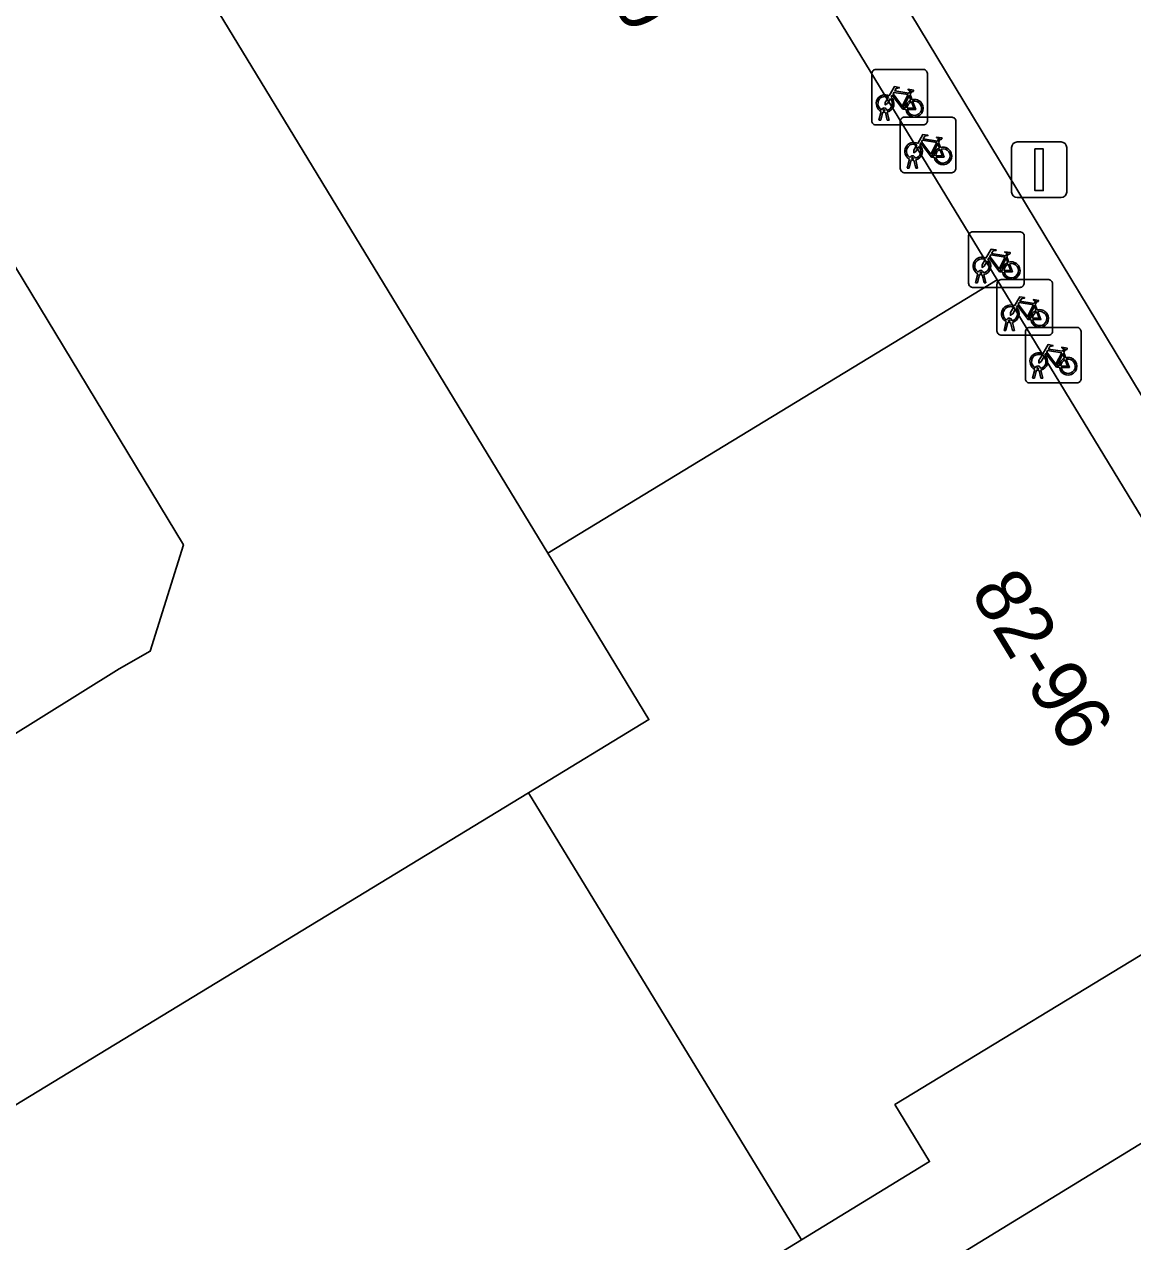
# Model space of a CAD drawing. Extents: x 159888 to 160761, y 384031 to 384750.
# Drawn here: x 160289.27 to 160309.2, y 384600.57 to 384622.45 of the extents above; entities that cross this region are included whole.
import ezdxf

# ---------------------------------------------------------------- set-up
doc = ezdxf.new("R2010")
doc.units = 0
for name, color, linetype in [('IMGEO_Erf', 7, 'Continuous'), ('IMGEO_Fietsenrek', 7, 'Continuous'), ('IMGEO_Lichtmast', 7, 'Continuous'), ('IMGEO_Pand', 7, 'Continuous'), ('IMGEO_Pand_nummerreeks', 7, 'Continuous'), ('IMGEO_Voetpad_gesloten', 7, 'Continuous'), ('IMGEO_Voetpad_open', 7, 'Continuous')]:
    doc.layers.add(name, color=color, linetype=linetype)

msp = doc.modelspace()

# ---------------------------------------------------------------- linework, layer by layer
at = {"layer": 'IMGEO_Erf'}
for points in [[(160258.508, 384679.247), (160201.065, 384644.22), (160205.593, 384636.587), (160205.248, 384636.301), (160209.474, 384630.138), (160261.252, 384661.738), (160262.987, 384661.364), (160267.258, 384653.953), (160281.338, 384630.928), (160292.129, 384613.093), (160291.528, 384611.183), (160290.976, 384610.866), (160273.725, 384600.111)], [(160285.298, 384600.708), (160298.333, 384608.635), (160300.5, 384609.953), (160298.679, 384612.945), (160290.57, 384626.272), (160282.461, 384639.599), (160274.352, 384652.925), (160266.243, 384666.252)]]:
    msp.add_lwpolyline(points, dxfattribs=at)
at = {"layer": 'IMGEO_Fietsenrek'}
for p, q in [((160304.506, 384620.719), (160304.506, 384621.56)), ((160304.506, 384621.56), (160304.506, 384620.719)), ((160304.581, 384621.644), (160305.422, 384621.644)), ((160305.422, 384621.644), (160304.581, 384621.644)), ((160305.506, 384621.569), (160305.506, 384620.728)), ((160305.506, 384620.728), (160305.506, 384621.569)), ((160305.193, 384621.193), (160305.229, 384621.098)), ((160304.633, 384620.728), (160304.672, 384620.888)), ((160304.702, 384620.876), (160304.667, 384620.728)), ((160304.744, 384620.9), (160304.743, 384620.904)), ((160304.785, 384620.728), (160304.751, 384620.87)), ((160304.775, 384620.911), (160304.776, 384620.904)), ((160304.783, 384620.874), (160304.818, 384620.728)), ((160305.431, 384620.644), (160304.59, 384620.644)), ((160304.59, 384620.644), (160305.431, 384620.644)), ((160304.667, 384620.728), (160304.633, 384620.728)), ((160304.818, 384620.728), (160304.785, 384620.728)), ((160305.018, 384619.86), (160305.018, 384620.701)), ((160305.018, 384620.701), (160305.018, 384619.86)), ((160305.093, 384620.785), (160305.934, 384620.785)), ((160305.934, 384620.785), (160305.093, 384620.785)), ((160306.018, 384620.71), (160306.018, 384619.869)), ((160306.018, 384619.869), (160306.018, 384620.71)), ((160305.705, 384620.334), (160305.741, 384620.239)), ((160305.145, 384619.869), (160305.184, 384620.029)), ((160305.214, 384620.017), (160305.179, 384619.869)), ((160305.256, 384620.041), (160305.255, 384620.045)), ((160305.297, 384619.869), (160305.263, 384620.011)), ((160305.287, 384620.052), (160305.288, 384620.045)), ((160305.295, 384620.015), (160305.33, 384619.869)), ((160305.943, 384619.785), (160305.102, 384619.785)), ((160305.102, 384619.785), (160305.943, 384619.785)), ((160305.179, 384619.869), (160305.145, 384619.869)), ((160305.33, 384619.869), (160305.297, 384619.869)), ((160306.246, 384617.798), (160306.246, 384618.639)), ((160306.246, 384618.639), (160306.246, 384617.798)), ((160306.321, 384618.723), (160307.162, 384618.723)), ((160307.162, 384618.723), (160306.321, 384618.723)), ((160307.246, 384618.648), (160307.246, 384617.807)), ((160307.246, 384617.807), (160307.246, 384618.648)), ((160306.933, 384618.272), (160306.969, 384618.177)), ((160306.373, 384617.807), (160306.412, 384617.967)), ((160306.484, 384617.979), (160306.483, 384617.983)), ((160306.515, 384617.99), (160306.516, 384617.983)), ((160306.407, 384617.807), (160306.373, 384617.807)), ((160306.442, 384617.955), (160306.407, 384617.807)), ((160306.525, 384617.807), (160306.491, 384617.949)), ((160306.523, 384617.953), (160306.558, 384617.807)), ((160306.558, 384617.807), (160306.525, 384617.807)), ((160306.757, 384616.939), (160306.757, 384617.78)), ((160306.757, 384617.78), (160306.757, 384616.939)), ((160306.832, 384617.864), (160307.673, 384617.864)), ((160307.673, 384617.864), (160306.832, 384617.864)), ((160307.757, 384617.789), (160307.757, 384616.948)), ((160307.757, 384616.948), (160307.757, 384617.789)), ((160307.171, 384617.723), (160306.33, 384617.723)), ((160306.33, 384617.723), (160307.171, 384617.723)), ((160307.444, 384617.413), (160307.48, 384617.318)), ((160306.884, 384616.948), (160306.923, 384617.108)), ((160306.953, 384617.096), (160306.918, 384616.948)), ((160306.995, 384617.12), (160306.994, 384617.124)), ((160307.026, 384617.131), (160307.027, 384617.124)), ((160307.034, 384617.094), (160307.069, 384616.948)), ((160306.918, 384616.948), (160306.884, 384616.948)), ((160307.036, 384616.948), (160307.002, 384617.09)), ((160307.069, 384616.948), (160307.036, 384616.948)), ((160307.269, 384616.08), (160307.269, 384616.921)), ((160307.269, 384616.921), (160307.269, 384616.08)), ((160307.344, 384617.005), (160308.185, 384617.005)), ((160308.185, 384617.005), (160307.344, 384617.005)), ((160308.269, 384616.93), (160308.269, 384616.089)), ((160308.269, 384616.089), (160308.269, 384616.93)), ((160307.682, 384616.864), (160306.841, 384616.864)), ((160306.841, 384616.864), (160307.682, 384616.864)), ((160307.956, 384616.554), (160307.992, 384616.459)), ((160307.396, 384616.089), (160307.435, 384616.249)), ((160307.465, 384616.237), (160307.43, 384616.089)), ((160307.507, 384616.261), (160307.506, 384616.265)), ((160307.548, 384616.089), (160307.514, 384616.231)), ((160307.538, 384616.272), (160307.539, 384616.265)), ((160307.546, 384616.235), (160307.581, 384616.089)), ((160308.194, 384616.005), (160307.353, 384616.005)), ((160307.353, 384616.005), (160308.194, 384616.005)), ((160307.43, 384616.089), (160307.396, 384616.089)), ((160307.581, 384616.089), (160307.548, 384616.089))]:
    msp.add_line(p, q, dxfattribs=at)
for points in [[(160304.819, 384621.17), (160304.914, 384621.334), (160305, 384621.32), (160305.002, 384621.311), (160304.946, 384621.3), (160304.919, 384621.255), (160305.175, 384621.214)], [(160305.175, 384621.214), (160305.2, 384621.263), (160305.194, 384621.267), (160305.171, 384621.271), (160305.159, 384621.278), (160305.158, 384621.281), (160305.16, 384621.286), (160305.255, 384621.271), (160305.257, 384621.261), (160305.247, 384621.248), (160305.235, 384621.242), (160305.221, 384621.248), (160305.193, 384621.193)], [(160304.84, 384621.118), (160304.788, 384621.028), (160304.748, 384621.003), (160304.749, 384621.05), (160304.804, 384621.144)], [(160305.115, 384620.926), (160305.065, 384620.926), (160304.874, 384621.177), (160304.855, 384621.145)], [(160305.162, 384621.189), (160304.905, 384621.23), (160304.888, 384621.201), (160305.055, 384620.981), (160305.162, 384621.189)], [(160305.21, 384621.091), (160305.18, 384621.168), (160305.071, 384620.95), (160305.114, 384620.95)], [(160305.144, 384620.95), (160305.264, 384620.949), (160305.22, 384621.063)], [(160305.24, 384621.07), (160305.295, 384620.925), (160305.145, 384620.925)], [(160305.331, 384620.311), (160305.426, 384620.475), (160305.512, 384620.461), (160305.514, 384620.452), (160305.458, 384620.441), (160305.431, 384620.396), (160305.687, 384620.355)], [(160305.687, 384620.355), (160305.712, 384620.404), (160305.706, 384620.408), (160305.683, 384620.412), (160305.671, 384620.419), (160305.67, 384620.422), (160305.672, 384620.427), (160305.767, 384620.412), (160305.769, 384620.402), (160305.759, 384620.389), (160305.747, 384620.383), (160305.733, 384620.389), (160305.705, 384620.334)], [(160305.352, 384620.259), (160305.3, 384620.169), (160305.26, 384620.144), (160305.261, 384620.191), (160305.316, 384620.285)], [(160305.627, 384620.067), (160305.577, 384620.067), (160305.386, 384620.318), (160305.367, 384620.286)], [(160305.674, 384620.33), (160305.417, 384620.371), (160305.4, 384620.342), (160305.567, 384620.122), (160305.674, 384620.33)], [(160305.722, 384620.232), (160305.692, 384620.309), (160305.583, 384620.091), (160305.626, 384620.091)], [(160305.656, 384620.091), (160305.776, 384620.09), (160305.732, 384620.204)], [(160305.752, 384620.211), (160305.807, 384620.066), (160305.657, 384620.066)], [(160306.559, 384618.249), (160306.654, 384618.413), (160306.74, 384618.399), (160306.742, 384618.39), (160306.686, 384618.379), (160306.659, 384618.334), (160306.915, 384618.293)], [(160306.58, 384618.197), (160306.528, 384618.107), (160306.488, 384618.082), (160306.489, 384618.129), (160306.544, 384618.223)], [(160306.855, 384618.005), (160306.805, 384618.005), (160306.614, 384618.256), (160306.595, 384618.224)], [(160306.902, 384618.268), (160306.645, 384618.309), (160306.628, 384618.28), (160306.795, 384618.06), (160306.902, 384618.268)], [(160306.95, 384618.17), (160306.92, 384618.247), (160306.811, 384618.029), (160306.854, 384618.029)], [(160306.915, 384618.293), (160306.94, 384618.342), (160306.934, 384618.346), (160306.911, 384618.35), (160306.899, 384618.357), (160306.898, 384618.36), (160306.9, 384618.365), (160306.995, 384618.35), (160306.997, 384618.34), (160306.987, 384618.327), (160306.975, 384618.321), (160306.961, 384618.327), (160306.933, 384618.272)], [(160306.884, 384618.029), (160307.004, 384618.028), (160306.96, 384618.142)], [(160306.98, 384618.149), (160307.035, 384618.004), (160306.885, 384618.004)], [(160307.07, 384617.39), (160307.165, 384617.554), (160307.251, 384617.54), (160307.253, 384617.531), (160307.197, 384617.52), (160307.17, 384617.475), (160307.426, 384617.434)], [(160307.091, 384617.338), (160307.039, 384617.248), (160306.999, 384617.223), (160307, 384617.27), (160307.055, 384617.364)], [(160307.366, 384617.146), (160307.316, 384617.146), (160307.125, 384617.397), (160307.106, 384617.365)], [(160307.413, 384617.409), (160307.156, 384617.45), (160307.139, 384617.421), (160307.306, 384617.201), (160307.413, 384617.409)], [(160307.461, 384617.311), (160307.431, 384617.388), (160307.322, 384617.17), (160307.365, 384617.17)], [(160307.426, 384617.434), (160307.451, 384617.483), (160307.445, 384617.487), (160307.422, 384617.491), (160307.41, 384617.498), (160307.409, 384617.501), (160307.411, 384617.506), (160307.506, 384617.491), (160307.508, 384617.481), (160307.498, 384617.468), (160307.486, 384617.462), (160307.472, 384617.468), (160307.444, 384617.413)], [(160307.395, 384617.17), (160307.515, 384617.169), (160307.471, 384617.283)], [(160307.491, 384617.29), (160307.546, 384617.145), (160307.396, 384617.145)], [(160307.582, 384616.531), (160307.677, 384616.695), (160307.763, 384616.681), (160307.765, 384616.672), (160307.709, 384616.661), (160307.682, 384616.616), (160307.938, 384616.575)], [(160307.603, 384616.479), (160307.551, 384616.389), (160307.511, 384616.364), (160307.512, 384616.411), (160307.567, 384616.505)], [(160307.878, 384616.287), (160307.828, 384616.287), (160307.637, 384616.538), (160307.618, 384616.506)], [(160307.925, 384616.55), (160307.668, 384616.591), (160307.651, 384616.562), (160307.818, 384616.342), (160307.925, 384616.55)], [(160307.973, 384616.452), (160307.943, 384616.529), (160307.834, 384616.311), (160307.877, 384616.311)], [(160307.938, 384616.575), (160307.963, 384616.624), (160307.957, 384616.628), (160307.934, 384616.632), (160307.922, 384616.639), (160307.921, 384616.642), (160307.923, 384616.647), (160308.018, 384616.632), (160308.02, 384616.622), (160308.01, 384616.609), (160307.998, 384616.603), (160307.984, 384616.609), (160307.956, 384616.554)], [(160307.907, 384616.311), (160308.027, 384616.31), (160307.983, 384616.424)], [(160308.003, 384616.431), (160308.058, 384616.286), (160307.908, 384616.286)]]:
    msp.add_lwpolyline(points, dxfattribs=at)
for centre, radius, start, end in [((160304.584, 384621.566), 0.0779, 92.4484, 184.2845), ((160304.584, 384621.566), 0.0779, 92.4484, 184.2845), ((160305.428, 384621.566), 0.0779, 2.4484, 94.2845), ((160305.428, 384621.566), 0.0779, 2.4484, 94.2845), ((160304.746, 384621.029), 0.159, 62.6766, 242.1369), ((160304.746, 384621.029), 0.129, 63.3192, 238.903), ((160304.746, 384621.029), 0.129, 283.6043, 43.4302), ((160304.746, 384621.029), 0.159, 283.5766, 46.6042), ((160305.273, 384620.945), 0.159, 113.3408, 178.3217), ((160305.273, 384620.945), 0.159, 187.0065, 105.7708), ((160305.273, 384620.945), 0.129, 113.923, 177.9556), ((160305.273, 384620.945), 0.129, 188.6715, 104.5883), ((160304.726, 384620.9), 0.0499, 12.8025, 158.6934), ((160304.746, 384621.029), 0.159, 253.9967, 271.7867), ((160304.726, 384620.9), 0.0174, 12.8025, 163.4502), ((160304.746, 384621.029), 0.129, 253.415, 269.0204), ((160304.584, 384620.722), 0.0779, 182.4484, 274.2845), ((160304.584, 384620.722), 0.0779, 182.4484, 274.2845), ((160305.096, 384620.707), 0.0779, 92.4484, 184.2845), ((160305.096, 384620.707), 0.0779, 92.4484, 184.2845), ((160305.428, 384620.722), 0.0779, 272.4484, 4.2845), ((160305.428, 384620.722), 0.0779, 272.4484, 4.2845), ((160305.94, 384620.707), 0.0779, 2.4484, 94.2845), ((160305.94, 384620.707), 0.0779, 2.4484, 94.2845), ((160305.258, 384620.17), 0.159, 62.6766, 242.1369), ((160305.258, 384620.17), 0.129, 63.3192, 238.903), ((160305.258, 384620.17), 0.129, 283.6043, 43.4302), ((160305.258, 384620.17), 0.159, 283.5766, 46.6042), ((160305.785, 384620.086), 0.159, 113.3408, 178.3217), ((160305.785, 384620.086), 0.159, 187.0065, 105.7708), ((160305.785, 384620.086), 0.129, 113.923, 177.9556), ((160305.785, 384620.086), 0.129, 188.6715, 104.5883), ((160305.238, 384620.041), 0.0499, 12.8025, 158.6934), ((160305.258, 384620.17), 0.159, 253.9967, 271.7867), ((160305.238, 384620.041), 0.0174, 12.8025, 163.4502), ((160305.258, 384620.17), 0.129, 253.415, 269.0204), ((160305.096, 384619.863), 0.0779, 182.4484, 274.2845), ((160305.096, 384619.863), 0.0779, 182.4484, 274.2845), ((160305.94, 384619.863), 0.0779, 272.4484, 4.2845), ((160305.94, 384619.863), 0.0779, 272.4484, 4.2845), ((160306.324, 384618.645), 0.0779, 92.4484, 184.2845), ((160306.324, 384618.645), 0.0779, 92.4484, 184.2845), ((160307.168, 384618.645), 0.0779, 2.4484, 94.2845), ((160307.168, 384618.645), 0.0779, 2.4484, 94.2845), ((160306.486, 384618.108), 0.159, 62.6766, 242.1369), ((160306.486, 384618.108), 0.129, 63.3192, 238.903), ((160306.486, 384618.108), 0.129, 283.6043, 43.4302), ((160306.486, 384618.108), 0.159, 283.5766, 46.6042), ((160306.466, 384617.979), 0.0499, 12.8025, 158.6934), ((160306.466, 384617.979), 0.0174, 12.8025, 163.4502), ((160306.486, 384618.108), 0.129, 253.415, 269.0204), ((160307.013, 384618.024), 0.159, 113.3408, 178.3217), ((160307.013, 384618.024), 0.159, 187.0065, 105.7708), ((160307.013, 384618.024), 0.129, 113.923, 177.9556), ((160307.013, 384618.024), 0.129, 188.6715, 104.5883), ((160306.324, 384617.801), 0.0779, 182.4484, 274.2845), ((160306.324, 384617.801), 0.0779, 182.4484, 274.2845), ((160306.486, 384618.108), 0.159, 253.9967, 271.7867), ((160306.835, 384617.786), 0.0779, 92.4484, 184.2845), ((160306.835, 384617.786), 0.0779, 92.4484, 184.2845), ((160307.168, 384617.801), 0.0779, 272.4484, 4.2845), ((160307.168, 384617.801), 0.0779, 272.4484, 4.2845), ((160307.679, 384617.786), 0.0779, 2.4484, 94.2845), ((160307.679, 384617.786), 0.0779, 2.4484, 94.2845), ((160306.997, 384617.249), 0.159, 62.6766, 242.1369), ((160306.997, 384617.249), 0.129, 63.3192, 238.903), ((160306.997, 384617.249), 0.129, 283.6043, 43.4302), ((160306.997, 384617.249), 0.159, 283.5766, 46.6042), ((160307.524, 384617.165), 0.159, 113.3408, 178.3217), ((160307.524, 384617.165), 0.159, 187.0065, 105.7708), ((160306.977, 384617.12), 0.0499, 12.8025, 158.6934), ((160306.997, 384617.249), 0.159, 253.9967, 271.7867), ((160306.977, 384617.12), 0.0174, 12.8025, 163.4502), ((160306.997, 384617.249), 0.129, 253.415, 269.0204), ((160307.524, 384617.165), 0.129, 113.923, 177.9556), ((160307.524, 384617.165), 0.129, 188.6715, 104.5883), ((160306.835, 384616.942), 0.0779, 182.4484, 274.2845), ((160306.835, 384616.942), 0.0779, 182.4484, 274.2845), ((160307.347, 384616.927), 0.0779, 92.4484, 184.2845), ((160307.347, 384616.927), 0.0779, 92.4484, 184.2845), ((160307.679, 384616.942), 0.0779, 272.4484, 4.2845), ((160307.679, 384616.942), 0.0779, 272.4484, 4.2845), ((160308.191, 384616.927), 0.0779, 2.4484, 94.2845), ((160308.191, 384616.927), 0.0779, 2.4484, 94.2845), ((160307.509, 384616.39), 0.159, 62.6766, 242.1369), ((160307.509, 384616.39), 0.129, 63.3192, 238.903), ((160307.509, 384616.39), 0.129, 283.6043, 43.4302), ((160307.509, 384616.39), 0.159, 283.5766, 46.6042), ((160308.036, 384616.306), 0.159, 113.3408, 178.3217), ((160308.036, 384616.306), 0.159, 187.0065, 105.7708), ((160308.036, 384616.306), 0.129, 188.6715, 104.5883), ((160307.489, 384616.261), 0.0499, 12.8025, 158.6934), ((160307.509, 384616.39), 0.159, 253.9967, 271.7867), ((160307.489, 384616.261), 0.0174, 12.8025, 163.4502), ((160307.509, 384616.39), 0.129, 253.415, 269.0204), ((160308.036, 384616.306), 0.129, 113.923, 177.9556), ((160307.347, 384616.083), 0.0779, 182.4484, 274.2845), ((160307.347, 384616.083), 0.0779, 182.4484, 274.2845), ((160308.191, 384616.083), 0.0779, 272.4484, 4.2845), ((160308.191, 384616.083), 0.0779, 272.4484, 4.2845)]:
    msp.add_arc(centre, radius, start, end, dxfattribs=at)
at = {"layer": 'IMGEO_Lichtmast'}
for p, q in [((160307.02, 384619.438), (160307.02, 384620.238)), ((160307.02, 384620.238), (160307.02, 384619.438)), ((160307.12, 384620.338), (160307.91, 384620.338)), ((160307.91, 384620.338), (160307.12, 384620.338)), ((160308.01, 384620.238), (160308.01, 384619.438)), ((160308.01, 384619.438), (160308.01, 384620.238)), ((160307.91, 384619.338), (160307.12, 384619.338)), ((160307.12, 384619.338), (160307.91, 384619.338))]:
    msp.add_line(p, q, dxfattribs=at)
msp.add_lwpolyline([(160307.44, 384620.213), (160307.59, 384620.213), (160307.59, 384619.463), (160307.44, 384619.463), (160307.44, 384620.213)], dxfattribs=at)
for centre, start, end in [((160307.12, 384620.238), 90, 180), ((160307.12, 384620.238), 90, 180), ((160307.91, 384620.238), 0, 90), ((160307.91, 384620.238), 360, 90), ((160307.12, 384619.438), 180, 270), ((160307.12, 384619.438), 180, 270), ((160307.91, 384619.438), 270, 0), ((160307.91, 384619.438), 270, 0)]:
    msp.add_arc(centre, 0.1, start, end, dxfattribs=at)
at = {"layer": 'IMGEO_Pand'}
for points in [[(160306.76, 384617.86), (160298.65, 384631.187), (160290.57, 384626.272), (160298.679, 384612.945)], [(160298.333, 384608.635), (160303.24, 384600.599), (160305.544, 384602.006), (160304.921, 384603.031), (160309.97, 384606.104), (160312.059, 384603.995), (160314.349, 384605.388), (160306.76, 384617.86), (160298.679, 384612.945), (160300.5, 384609.953)], [(160298.333, 384608.635), (160285.298, 384600.708), (160290.22, 384592.648), (160303.24, 384600.599)]]:
    msp.add_lwpolyline(points, close=True, dxfattribs=at)
at = {"layer": 'IMGEO_Voetpad_gesloten'}
msp.add_lwpolyline([(160273.725, 384600.111), (160290.976, 384610.866), (160291.528, 384611.183), (160292.129, 384613.093), (160281.338, 384630.928), (160267.258, 384653.953)], dxfattribs=at)
at = {"layer": 'IMGEO_Voetpad_open'}
for points in [[(160271.929, 384684.273), (160269.481, 384685.954), (160267.612, 384684.826), (160315.278, 384605.986), (160314.349, 384605.388), (160317.864, 384600.824), (160319.7, 384601.934), (160320.072, 384602.167), (160321.951, 384603.293)], [(160314.113, 384598.543), (160315.326, 384599.29), (160317.864, 384600.824), (160314.349, 384605.388), (160312.059, 384603.995), (160239.027, 384559.29), (160242.452, 384554.96), (160250.599, 384559.732)]]:
    msp.add_lwpolyline(points, dxfattribs=at)
for points in [[(160267.612, 384684.826), (160258.508, 384679.247), (160259.438, 384677.719), (160259.575, 384677.802), (160260.082, 384676.969), (160265.09, 384680.017), (160264.228, 384682.398), (160266.608, 384683.846), (160274.323, 384671.167), (160282.432, 384657.841), (160290.541, 384644.514), (160298.65, 384631.187), (160306.76, 384617.86), (160314.349, 384605.388), (160315.278, 384605.986)], [(160239.027, 384559.29), (160312.059, 384603.995), (160309.97, 384606.104), (160304.921, 384603.031), (160305.544, 384602.006), (160303.24, 384600.599), (160290.22, 384592.648), (160277.307, 384584.762), (160264.236, 384576.779), (160251.363, 384568.918), (160238.163, 384560.857)]]:
    msp.add_lwpolyline(points, close=True, dxfattribs=at)

# ---------------------------------------------------------------- texts
at = {"layer": 'IMGEO_Pand_nummerreeks'}
for s, rotation, p in [('66-80', 301.2899, (160298.416, 384625.168)), ('82-96', 301.4006, (160306.263, 384612.249))]:
    msp.add_text(s, height=1, rotation=rotation, dxfattribs=at).set_placement(p)

doc.saveas('drawing.dxf')
